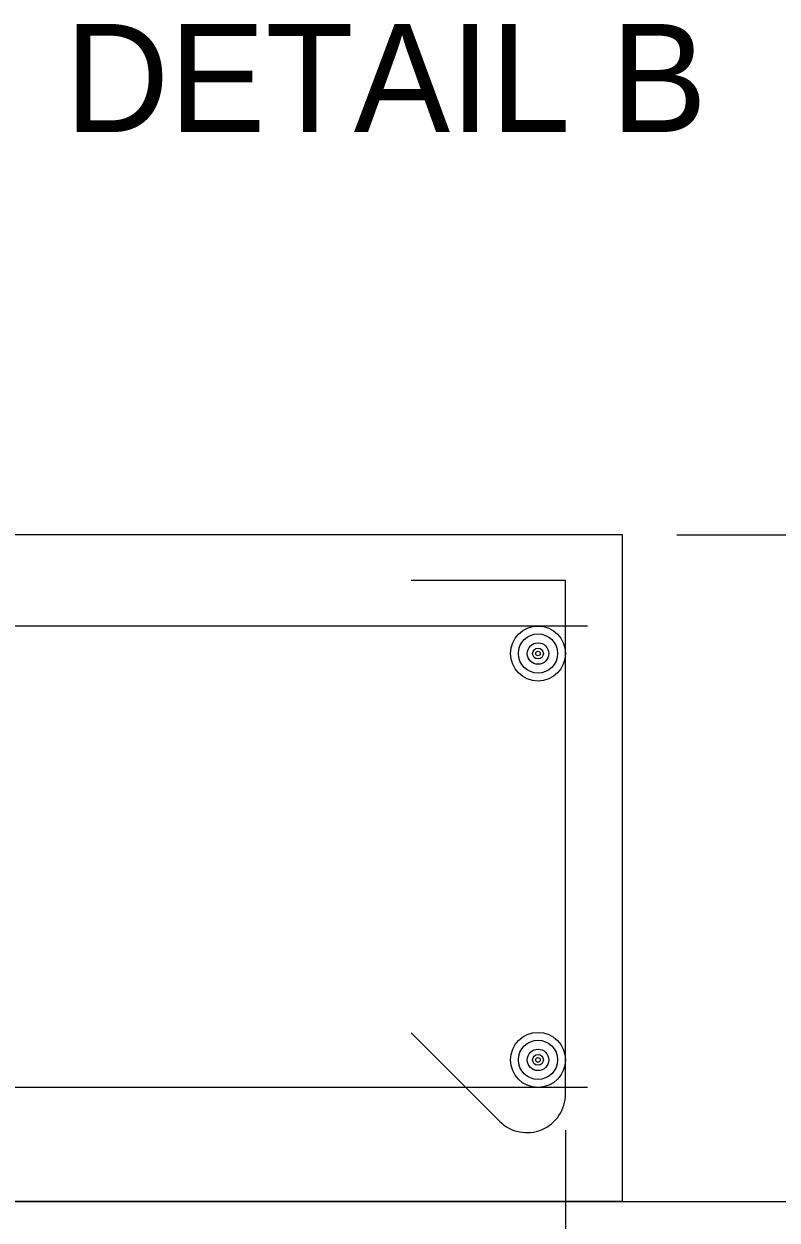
# Model space of a CAD drawing. Extents: x 641328 to 643024, y 298283 to 300065.
# Drawn here: x 641606.22 to 641627.15, y 299630.11 to 299663.32 of the extents above; entities that cross this region are included whole.
import ezdxf

# ---------------------------------------------------------------- set-up
doc = ezdxf.new("R2010")
doc.units = 0
doc.layers.add('2', color=7, linetype='Continuous')

msp = doc.modelspace()

# ---------------------------------------------------------------- linework, layer by layer
at = {"layer": '2'}
for p, q in [((641622.853, 299649.133), (641574.192, 299649.133)), ((641622.853, 299630.633), (641622.853, 299649.133)), ((641624.357, 299649.133), (641648.296, 299649.133)), ((641621.267, 299647.863), (641616.981, 299647.863)), ((641621.267, 299633.614), (641621.267, 299647.863)), ((641621.875, 299646.603), (641556.028, 299646.603)), ((641616.981, 299635.313), (641619.438, 299632.856)), ((641621.875, 299633.798), (641556.028, 299633.798)), ((641621.267, 299632.611), (641621.267, 299616.022)), ((641551.918, 299630.633), (641627.129, 299630.633)), ((641622.853, 299630.633), (641555.05, 299630.633)), ((641624.357, 299630.633), (641648.296, 299630.633))]:
    msp.add_line(p, q, dxfattribs=at)
for centre, radius in [((641620.504, 299645.84), 0.763), ((641620.504, 299645.84), 0.545), ((641620.504, 299645.84), 0.298), ((641620.504, 299645.84), 0.15), ((641620.504, 299645.84), 0.0644), ((641620.504, 299634.561), 0.763), ((641620.504, 299634.561), 0.545), ((641620.504, 299634.561), 0.298), ((641620.504, 299634.561), 0.15), ((641620.504, 299634.561), 0.0644)]:
    msp.add_circle(centre, radius, dxfattribs=at)
msp.add_arc((641620.195, 299633.614), 1.072, 225, 0, dxfattribs=at)

# ---------------------------------------------------------------- texts
msp.add_text('DETAIL B', height=3, dxfattribs=at).set_placement((641607.363, 299660.315))

doc.saveas('drawing.dxf')
